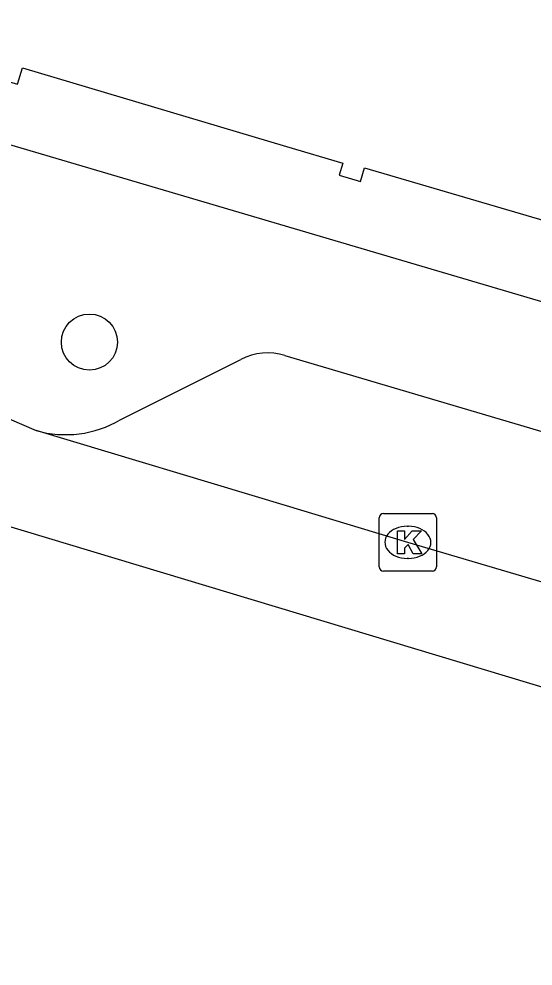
# Model space of a CAD drawing. Extents: x 161772 to 163123, y 383092 to 383917.
# Drawn here: x 162995.34 to 163004.3, y 383661.73 to 383678.23 of the extents above; entities that cross this region are included whole.
import ezdxf

# ---------------------------------------------------------------- set-up
doc = ezdxf.new("R2010")
doc.units = 0
for name, color, linetype in [('IMGEO_Boom', 7, 'Continuous'), ('IMGEO_Kolk', 7, 'Continuous'), ('IMGEO_Pand', 7, 'Continuous'), ('IMGEO_Rijbaan_lokaal_gesloten', 7, 'Continuous'), ('IMGEO_Voetpad_open', 7, 'Continuous')]:
    doc.layers.add(name, color=color, linetype=linetype)

msp = doc.modelspace()

# ---------------------------------------------------------------- linework, layer by layer
at = {"layer": 'IMGEO_Boom'}
msp.add_circle((162996.567, 383672.603), 0.489, dxfattribs=at)
at = {"layer": 'IMGEO_Kolk'}
for p, q in [((163001.69, 383669.613), (163002.542, 383669.613)), ((163001.615, 383668.687), (163001.615, 383669.539)), ((163002.616, 383669.539), (163002.616, 383668.687)), ((163002.103, 383669.393), (163002.128, 383669.393)), ((163002.126, 383668.833), (163002.101, 383668.833)), ((163002.542, 383668.613), (163001.69, 383668.613))]:
    msp.add_line(p, q, dxfattribs=at)
for points in [[(163001.69, 383669.613), (163002.542, 383669.613)], [(163001.615, 383668.687), (163001.615, 383669.539)], [(163002.616, 383669.539), (163002.616, 383668.687)], [(163001.936, 383669.313), (163002.059, 383669.313), (163002.059, 383669.162), (163002.189, 383669.313), (163002.353, 383669.313), (163002.207, 383669.162), (163002.36, 383668.913), (163002.208, 383668.913), (163002.123, 383669.077), (163002.059, 383669.01), (163002.059, 383668.913), (163001.936, 383668.913), (163001.936, 383669.313)], [(163002.542, 383668.613), (163001.69, 383668.613)]]:
    msp.add_lwpolyline(points, dxfattribs=at)
for centre, start, end in [((163001.692, 383669.537), 91.552, 178.448), ((163001.692, 383669.537), 91.552, 178.448), ((163002.54, 383669.537), 1.552, 88.448), ((163002.54, 383669.537), 1.552, 88.448), ((163001.692, 383668.689), 181.552, 268.448), ((163001.692, 383668.689), 181.552, 268.448), ((163002.54, 383668.689), 271.552, 358.448), ((163002.54, 383668.689), 271.552, 358.448)]:
    msp.add_arc(centre, 0.0765, start, end, dxfattribs=at)
for centre, major_axis, ratio, start_param, end_param in [((163002.102, 383669.113), (-0.387, 0.002), 0.722429, 4.712389, 7.853982), ((163002.127, 383669.113), (-0.39, 0.002), 0.717154, 1.570796, 4.712389)]:
    msp.add_ellipse(centre, major_axis=major_axis, ratio=ratio, start_param=start_param, end_param=end_param, dxfattribs=at)
at = {"layer": 'IMGEO_Pand'}
msp.add_lwpolyline([(162989.444, 383679.107), (162995.01, 383677.473), (162994.933, 383677.211), (162995.316, 383677.099), (162995.399, 383677.382), (163000, 383676.012), (163000.981, 383675.72), (163000.92, 383675.513), (163001.292, 383675.404), (163001.362, 383675.639), (163006.882, 383674.017), (163006.811, 383673.778), (163007.206, 383673.662), (163007.28, 383673.912), (163012.866, 383672.27), (163012.778, 383671.969), (163013.179, 383671.851), (163013.258, 383672.119)], dxfattribs=at)
at = {"layer": 'IMGEO_Rijbaan_lokaal_gesloten'}
for points in [[(163068.412, 383648.714), (163055.66, 383651.151), (162995.015, 383669.434), (162991.387, 383671.672), (162990.276, 383672.137), (162988.358, 383672.6), (162986.033, 383673.034), (162984.65, 383673.195), (162982.868, 383673.003), (162940.29, 383685.511), (162929.61, 383688.342), (162919.751, 383690.168), (162907.427, 383691.265), (162894.374, 383691.174), (162870.658, 383687.649)], [(162994.01, 383671.764), (162995.637, 383671.062)], [(163051.117, 383654.648), (163041.926, 383657.347), (163021.288, 383663.444), (163002.115, 383669.111), (163000, 383669.748), (162995.637, 383671.062)]]:
    msp.add_lwpolyline(points, dxfattribs=at)
at = {"layer": 'IMGEO_Voetpad_open'}
for points in [[(163042.936, 383662.935), (163042.67, 383662.024), (162987.675, 383678.251)], [(162997.105, 383671.247), (162999.204, 383672.301)], [(162999.973, 383672.368), (163022.739, 383665.635)]]:
    msp.add_lwpolyline(points, dxfattribs=at)
for centre, radius, start, end in [((162999.671, 383671.393), 1.021, 72.7629, 117.1958), ((162996.155, 383672.869), 1.88, 254.0073, 300.358)]:
    msp.add_arc(centre, radius, start, end, dxfattribs=at)

doc.saveas('drawing.dxf')
